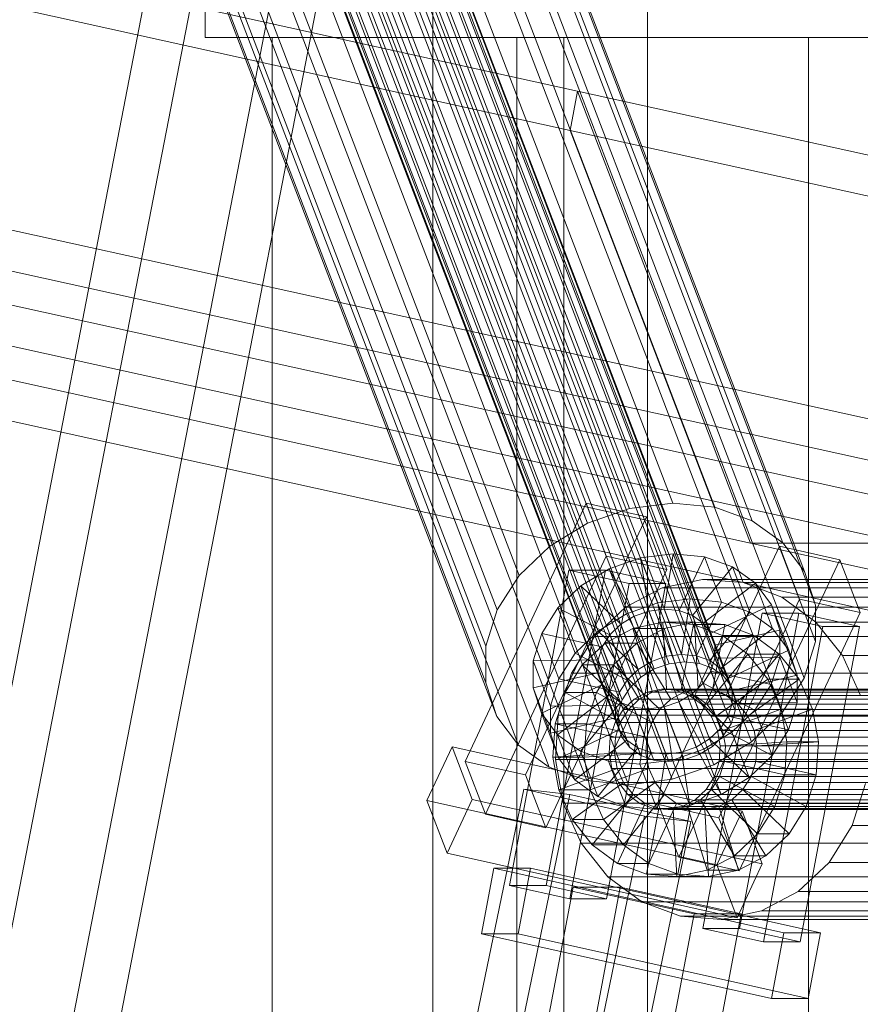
# Model space of a CAD drawing. Header units: millimetres. Extents: x -4738 to 65662, y -68080 to 6847.
# Tile 849 of 1056: x 21527 to 21653, y 1820 to 1967. Entities that reach past the tile are written whole.
import ezdxf

# ---------------------------------------------------------------- set-up
doc = ezdxf.new("R2010")
doc.units = ezdxf.units.MM
for name, color, linetype, lineweight in [('COTAS_P', 1, 'Continuous', 0), ('lateral_C02', 7, 'Continuous', 0), ('lateral_C10', 7, 'Continuous', 0)]:
    doc.layers.add(name, color=color, linetype=linetype, lineweight=lineweight)
doc.dimstyles.new('R19_100', dxfattribs={"dimtxt": 250, "dimasz": 150, "dimexe": 150, "dimexo": 80, "dimgap": 100, "dimtad": 1, "dimtih": 1, "dimtoh": 1, "dimdsep": 46, "dimcen": 0.09, "dimadec": 0, "dimazin": 0, "dimtfac": 1, "dimtdec": 4, "dimtofl": 0, "dimtmove": 0, "dimatfit": 3, "dimfxl": 1, "dimtolj": 1, "dimtzin": 0, "dimarcsym": 0})

# ---------------------------------------------------------------- blocks, each defined once
blk = doc.blocks.new('DIM_R30_4')
at = {"layer": 'COTAS_P'}
for p, q in [((15248.37, 1279.09), (24311.82, 4109.09)), ((24311.82, 4109.09), (24155.23, 4107.34)), ((24311.82, 4109.09), (24182.05, 4021.43)), ((24580.07, 3250), (24311.82, 4109.09)), ((15248.37, 1279.09), (15378.14, 1366.76)), ((15248.37, 1279.09), (15404.97, 1280.85)), ((15516.62, 420), (15248.37, 1279.09))]:
    blk.add_line(p, q, dxfattribs=at)
blk.add_text('9495 P', height=250, rotation=17.3406, dxfattribs=at).set_placement((19750.29, 2789.55))

msp = doc.modelspace()

# ---------------------------------------------------------------- linework, layer by layer
at = {"layer": 'lateral_C02'}
for p, q in [((21588.794, 1994.096), (21588.794, 1554.096)), ((21620.794, 1554.096), (21620.794, 1994.096)), ((21588.794, 1534.764), (21588.794, 1974.764)), ((21620.794, 1534.764), (21620.794, 1974.764)), ((21554.794, 1972.43), (21554.794, 1964.43)), ((21554.794, 1964.43), (21654.794, 1964.43)), ((21564.794, 1964.43), (21644.794, 1964.43)), ((21564.794, 1964.43), (21564.794, 25)), ((21601.294, 1964.43), (21608.294, 1964.43)), ((21601.294, 1964.43), (21601.294, 25)), ((21608.294, 25), (21608.294, 1964.43)), ((21644.794, 25), (21644.794, 1964.43))]:
    msp.add_line(p, q, dxfattribs=at)
at = {"layer": 'lateral_C10'}
for p, q in [((21610.374, 1956.452), (20726.321, 2151.434)), ((20725.222, 2145.554), (21609.275, 1950.571)), ((21636.178, 1888.998), (20752.125, 2083.981)), ((21686.976, 1888.998), (20802.922, 2083.981)), ((21737.773, 1888.998), (20853.72, 2083.981)), ((20751.026, 2078.101), (21635.079, 1883.118)), ((20801.824, 2078.101), (21685.877, 1883.118)), ((20852.621, 2078.101), (21736.674, 1883.118)), ((21624.571, 1894.974), (21576.188, 2021.449)), ((21618.095, 1894.167), (21569.712, 2020.641)), ((21630.822, 1894.351), (21582.439, 2020.826)), ((21611.836, 1891.982), (21563.453, 2018.457)), ((21636.422, 1892.339), (21588.039, 2018.813)), ((21621.801, 1870.234), (21565.677, 2016.945)), ((21624.019, 1871.008), (21567.895, 2017.719)), ((21626.314, 1871.295), (21570.189, 2018.005)), ((21628.529, 1871.074), (21572.404, 2017.784)), ((21630.513, 1870.361), (21574.389, 2017.071)), ((21619.812, 1869.025), (21563.687, 2015.736)), ((21632.132, 1869.204), (21576.007, 2015.914)), ((21640.99, 1889.074), (21592.607, 2015.549)), ((21606.221, 1888.57), (21557.838, 2015.045)), ((21618.185, 1867.464), (21562.061, 2014.174)), ((21633.274, 1867.683), (21577.15, 2014.393)), ((21560.909, 2012.367), (21617.033, 1865.656)), ((21633.863, 1865.9), (21577.738, 2012.611)), ((21644.215, 1884.781), (21595.832, 2011.255)), ((21601.631, 1884.164), (21553.248, 2010.638)), ((21616.434, 1863.726), (21560.31, 2010.436)), ((21633.857, 1863.978), (21577.733, 2010.689)), ((21616.429, 1861.804), (21560.305, 2008.514)), ((21633.258, 1862.048), (21577.134, 2008.758)), ((21617.018, 1860.022), (21560.893, 2006.732)), ((21632.106, 1860.24), (21575.982, 2006.951)), ((21549.997, 2005.537), (21598.38, 1879.062)), ((21618.16, 1858.5), (21562.036, 2005.211)), ((21630.48, 1858.679), (21574.356, 2005.389)), ((21645.876, 1879.751), (21597.493, 2006.225)), ((21619.779, 1857.344), (21563.654, 2004.054)), ((21628.49, 1857.47), (21572.366, 2004.18)), ((21621.763, 1856.631), (21565.639, 2003.341)), ((21623.978, 1856.41), (21567.854, 2003.12)), ((21626.273, 1856.696), (21570.148, 2003.406)), ((21645.861, 1874.326), (21597.478, 2000.801)), ((21596.689, 1873.614), (21548.306, 2000.088)), ((21596.674, 1868.19), (21548.291, 1994.664)), ((21644.17, 1868.878), (21595.787, 1995.352)), ((21640.919, 1863.776), (21592.536, 1990.251)), ((21549.586, 1989.74), (21511.073, 1791.239)), ((21518.058, 1790.99), (21556.572, 1989.491)), ((21598.335, 1863.159), (21549.952, 1989.634)), ((21636.33, 1859.37), (21587.947, 1985.844)), ((21529.109, 1787.23), (21567.622, 1985.73)), ((21536.095, 1786.98), (21574.608, 1985.481)), ((21601.56, 1858.866), (21553.177, 1985.34)), ((21606.128, 1855.602), (21557.745, 1982.076)), ((21630.714, 1855.958), (21582.331, 1982.432)), ((21611.729, 1853.589), (21563.346, 1980.064)), ((21624.455, 1853.774), (21576.072, 1980.248)), ((21617.98, 1852.966), (21569.597, 1979.44)), ((21610.374, 1956.452), (21609.275, 1950.571)), ((22494.427, 1761.469), (21610.374, 1956.452)), ((21610.374, 1956.452), (21636.178, 1888.998)), ((21635.079, 1883.118), (21609.275, 1950.571)), ((21609.275, 1950.571), (22493.328, 1755.589)), ((21611.636, 1894.949), (21593.595, 1856.434)), ((21614.646, 1887.079), (21611.636, 1894.949)), ((21611.636, 1894.949), (21620.65, 1892.944)), ((21624.571, 1894.974), (21618.095, 1894.167)), ((21630.822, 1894.351), (21624.571, 1894.974)), ((21618.095, 1894.167), (21611.836, 1891.982)), ((21636.422, 1892.339), (21630.822, 1894.351)), ((21602.609, 1854.429), (21620.65, 1892.944)), ((21611.836, 1891.982), (21606.221, 1888.57)), ((21620.65, 1892.944), (21623.66, 1885.075)), ((21640.99, 1889.074), (21636.422, 1892.339)), ((22520.231, 1694.015), (21636.178, 1888.998)), ((21636.178, 1888.998), (21686.976, 1888.998)), ((21644.215, 1884.781), (21640.99, 1889.074)), ((21606.221, 1888.57), (21601.631, 1884.164)), ((21619.757, 1886.829), (21624.601, 1887.434)), ((21640.48, 1888.534), (21622.439, 1850.019)), ((21624.601, 1887.434), (21623.303, 1879.164)), ((21627.181, 1880.688), (21624.601, 1887.434)), ((21624.601, 1887.434), (21629.277, 1886.967)), ((21643.491, 1880.664), (21640.48, 1888.534)), ((21640.48, 1888.534), (21649.494, 1886.529)), ((21596.606, 1848.564), (21614.646, 1887.079)), ((21623.66, 1885.075), (21614.646, 1887.079)), ((21615.075, 1885.195), (21619.757, 1886.829)), ((21619.757, 1886.829), (21621.009, 1878.878)), ((21622.337, 1880.084), (21619.757, 1886.829)), ((21629.277, 1886.967), (21625.518, 1878.943)), ((21631.857, 1880.222), (21629.277, 1886.967)), ((21629.277, 1886.967), (21633.466, 1885.462)), ((21631.453, 1848.014), (21649.494, 1886.529)), ((21649.494, 1886.529), (21652.505, 1878.659)), ((21609.056, 1884.977), (21600.198, 1837.952)), ((21623.66, 1885.075), (21605.619, 1846.56)), ((21605.668, 1837.952), (21614.526, 1884.977)), ((21614.526, 1884.977), (21609.056, 1884.977)), ((21609.056, 1884.977), (21618.074, 1882.972)), ((21610.874, 1882.643), (21615.075, 1885.195)), ((21623.544, 1882.972), (21614.526, 1884.977)), ((21615.075, 1885.195), (21618.791, 1878.104)), ((21617.655, 1878.45), (21615.075, 1885.195)), ((21633.466, 1885.462), (21627.502, 1878.23)), ((21636.046, 1878.717), (21633.466, 1885.462)), ((21633.466, 1885.462), (21636.883, 1883.02)), ((21645.876, 1879.751), (21644.215, 1884.781)), ((21601.631, 1884.164), (21598.38, 1879.062)), ((21622.998, 1882.331), (21628.991, 1883.588)), ((21628.991, 1883.588), (21635.079, 1883.118)), ((21730.586, 1883.588), (21628.991, 1883.588)), ((21636.883, 1883.02), (21629.121, 1877.074)), ((21685.877, 1883.118), (21635.079, 1883.118)), ((21635.079, 1883.118), (22519.132, 1688.135)), ((21635.079, 1883.118), (21640.848, 1880.952)), ((21736.674, 1883.118), (21635.079, 1883.118)), ((21639.463, 1876.275), (21636.883, 1883.02)), ((21636.883, 1883.02), (21639.295, 1879.808)), ((21607.441, 1879.347), (21610.874, 1882.643)), ((21609.216, 1835.947), (21618.074, 1882.972)), ((21610.874, 1882.643), (21616.801, 1876.895)), ((21613.455, 1875.898), (21610.874, 1882.643)), ((21623.544, 1882.972), (21614.686, 1835.947)), ((21617.509, 1879.431), (21622.998, 1882.331)), ((21618.074, 1882.972), (21623.544, 1882.972)), ((21724.593, 1882.331), (21622.998, 1882.331)), ((21622.337, 1880.084), (21617.655, 1878.45)), ((21627.181, 1880.688), (21622.337, 1880.084)), ((21623.589, 1872.133), (21622.337, 1880.084)), ((21625.45, 1842.149), (21643.491, 1880.664)), ((21625.884, 1872.419), (21627.181, 1880.688)), ((21631.857, 1880.222), (21627.181, 1880.688)), ((21628.098, 1872.198), (21631.857, 1880.222)), ((21636.046, 1878.717), (21631.857, 1880.222)), ((21640.848, 1880.952), (21645.904, 1877.238)), ((21742.443, 1880.952), (21640.848, 1880.952)), ((21652.505, 1878.659), (21643.491, 1880.664)), ((21598.38, 1879.062), (21596.689, 1873.614)), ((21605.009, 1875.531), (21607.441, 1879.347)), ((21607.441, 1879.347), (21615.175, 1875.334)), ((21610.021, 1872.601), (21607.441, 1879.347)), ((21612.899, 1875.086), (21617.509, 1879.431)), ((21719.104, 1879.431), (21617.509, 1879.431)), ((21621.009, 1878.878), (21618.791, 1878.104)), ((21623.303, 1879.164), (21621.009, 1878.878)), ((21621.009, 1878.878), (21623.589, 1872.133)), ((21623.303, 1879.164), (21625.884, 1872.419)), ((21625.518, 1878.943), (21623.303, 1879.164)), ((21625.518, 1878.943), (21628.098, 1872.198)), ((21627.502, 1878.23), (21625.518, 1878.943)), ((21630.083, 1871.485), (21636.046, 1878.717)), ((21639.295, 1879.808), (21630.264, 1875.552)), ((21652.505, 1878.659), (21634.464, 1840.144)), ((21639.463, 1876.275), (21636.046, 1878.717)), ((21641.876, 1873.063), (21639.295, 1879.808)), ((21639.295, 1879.808), (21640.538, 1876.046)), ((21645.861, 1874.326), (21645.876, 1879.751)), ((21617.655, 1878.45), (21613.455, 1875.898)), ((21618.791, 1878.104), (21616.801, 1876.895)), ((21621.371, 1871.359), (21617.655, 1878.45)), ((21618.609, 1876.259), (21623.092, 1877.2)), ((21618.791, 1878.104), (21621.371, 1871.359)), ((21623.092, 1877.2), (21623.644, 1867.218)), ((21627.781, 1877.2), (21623.092, 1877.2)), ((21623.092, 1877.2), (21627.646, 1876.848)), ((21627.781, 1877.2), (21623.298, 1876.259)), ((21627.502, 1878.23), (21630.083, 1871.485)), ((21629.121, 1877.074), (21627.502, 1878.23)), ((21628.333, 1867.218), (21627.781, 1877.2)), ((21632.335, 1876.848), (21627.781, 1877.2)), ((21637.914, 1878.562), (21629.056, 1831.536)), ((21634.526, 1831.536), (21643.384, 1878.562)), ((21643.384, 1878.562), (21637.914, 1878.562)), ((21637.914, 1878.562), (21646.932, 1876.557)), ((21652.402, 1876.557), (21643.384, 1878.562)), ((21645.904, 1877.238), (21649.903, 1872.229)), ((21747.499, 1877.238), (21645.904, 1877.238)), ((21613.455, 1875.898), (21610.021, 1872.601)), ((21619.382, 1870.15), (21613.455, 1875.898)), ((21614.503, 1874.09), (21618.609, 1876.259)), ((21616.801, 1876.895), (21615.175, 1875.334)), ((21616.801, 1876.895), (21619.382, 1870.15)), ((21618.609, 1876.259), (21621.52, 1866.772)), ((21623.298, 1876.259), (21618.609, 1876.259)), ((21623.298, 1876.259), (21619.192, 1874.09)), ((21626.209, 1866.772), (21623.298, 1876.259)), ((21627.646, 1876.848), (21625.801, 1867.051)), ((21632.335, 1876.848), (21627.646, 1876.848)), ((21627.646, 1876.848), (21631.962, 1875.228)), ((21629.121, 1877.074), (21631.702, 1870.328)), ((21630.264, 1875.552), (21629.121, 1877.074)), ((21630.49, 1867.051), (21632.335, 1876.848)), ((21640.538, 1876.046), (21630.852, 1873.77)), ((21631.702, 1870.328), (21639.463, 1876.275)), ((21636.651, 1875.228), (21632.335, 1876.848)), ((21638.074, 1829.532), (21646.932, 1876.557)), ((21641.876, 1873.063), (21639.463, 1876.275)), ((21640.538, 1876.046), (21640.526, 1871.988)), ((21643.118, 1869.3), (21640.538, 1876.046)), ((21652.402, 1876.557), (21643.544, 1829.532)), ((21646.932, 1876.557), (21652.402, 1876.557)), ((21603.744, 1871.455), (21605.009, 1875.531)), ((21614.023, 1873.526), (21605.009, 1875.531)), ((21605.009, 1875.531), (21607.59, 1868.785)), ((21609.48, 1869.593), (21612.899, 1875.086)), ((21714.493, 1875.086), (21612.899, 1875.086)), ((21615.175, 1875.334), (21614.023, 1873.526)), ((21615.175, 1875.334), (21617.755, 1868.588)), ((21631.962, 1875.228), (21627.845, 1866.284)), ((21630.264, 1875.552), (21632.844, 1868.807)), ((21630.852, 1873.77), (21630.264, 1875.552)), ((21636.651, 1875.228), (21631.962, 1875.228)), ((21631.962, 1875.228), (21635.744, 1872.45)), ((21632.534, 1866.284), (21636.651, 1875.228)), ((21640.433, 1872.45), (21636.651, 1875.228)), ((21644.17, 1868.878), (21645.861, 1874.326)), ((21596.689, 1873.614), (21596.674, 1868.19)), ((21611.054, 1870.84), (21614.503, 1874.09)), ((21614.023, 1873.526), (21613.424, 1871.595)), ((21616.603, 1866.781), (21614.023, 1873.526)), ((21614.503, 1874.09), (21619.575, 1865.745)), ((21619.192, 1874.09), (21614.503, 1874.09)), ((21619.192, 1874.09), (21615.743, 1870.84)), ((21624.264, 1865.745), (21619.192, 1874.09)), ((21630.847, 1871.848), (21630.852, 1873.77)), ((21630.852, 1873.77), (21633.433, 1867.025)), ((21632.844, 1868.807), (21641.876, 1873.063)), ((21643.118, 1869.3), (21641.876, 1873.063)), ((21603.733, 1867.398), (21603.744, 1871.455)), ((21603.744, 1871.455), (21613.424, 1871.595)), ((21606.325, 1864.71), (21603.744, 1871.455)), ((21610.021, 1872.601), (21607.59, 1868.785)), ((21617.755, 1868.588), (21610.021, 1872.601)), ((21613.424, 1871.595), (21613.418, 1869.673)), ((21613.424, 1871.595), (21616.004, 1864.85)), ((21619.382, 1870.15), (21621.371, 1871.359)), ((21621.371, 1871.359), (21623.589, 1872.133)), ((21623.589, 1872.133), (21625.884, 1872.419)), ((21626.314, 1871.295), (21624.019, 1871.008)), ((21625.884, 1872.419), (21628.098, 1872.198)), ((21628.529, 1871.074), (21626.314, 1871.295)), ((21628.098, 1872.198), (21630.083, 1871.485)), ((21635.744, 1872.45), (21629.637, 1864.968)), ((21630.083, 1871.485), (21631.702, 1870.328)), ((21630.248, 1869.917), (21630.847, 1871.848)), ((21640.526, 1871.988), (21630.847, 1871.848)), ((21630.847, 1871.848), (21633.427, 1865.103)), ((21634.326, 1864.968), (21640.433, 1872.45)), ((21640.433, 1872.45), (21635.744, 1872.45)), ((21635.744, 1872.45), (21638.735, 1868.703)), ((21640.526, 1871.988), (21639.262, 1867.913)), ((21643.424, 1868.703), (21640.433, 1872.45)), ((21643.107, 1865.243), (21640.526, 1871.988)), ((21649.903, 1872.229), (21652.573, 1866.266)), ((21751.498, 1872.229), (21649.903, 1872.229)), ((21608.497, 1866.731), (21611.054, 1870.84)), ((21611.054, 1870.84), (21617.942, 1864.205)), ((21615.743, 1870.84), (21611.054, 1870.84)), ((21615.743, 1870.84), (21613.186, 1866.731)), ((21622.631, 1864.205), (21615.743, 1870.84)), ((21617.755, 1868.588), (21619.382, 1870.15)), ((21621.801, 1870.234), (21619.812, 1869.025)), ((21624.019, 1871.008), (21621.801, 1870.234)), ((21630.513, 1870.361), (21628.529, 1871.074)), ((21629.096, 1868.11), (21630.248, 1869.917)), ((21639.262, 1867.913), (21630.248, 1869.917)), ((21630.248, 1869.917), (21632.828, 1863.172)), ((21632.132, 1869.204), (21630.513, 1870.361)), ((21631.702, 1870.328), (21632.844, 1868.807)), ((21603.733, 1867.398), (21613.418, 1869.673)), ((21607.59, 1868.785), (21606.325, 1864.71)), ((21607.486, 1863.326), (21609.48, 1869.593)), ((21607.59, 1868.785), (21616.603, 1866.781)), ((21711.074, 1869.593), (21609.48, 1869.593)), ((21613.418, 1869.673), (21614.007, 1867.891)), ((21613.418, 1869.673), (21615.999, 1862.928)), ((21616.603, 1866.781), (21617.755, 1868.588)), ((21619.812, 1869.025), (21618.185, 1867.464)), ((21638.735, 1868.703), (21631.054, 1863.193)), ((21633.274, 1867.683), (21632.132, 1869.204)), ((21632.844, 1868.807), (21633.433, 1867.025)), ((21633.433, 1867.025), (21643.118, 1869.3)), ((21635.743, 1863.193), (21643.424, 1868.703)), ((21643.424, 1868.703), (21638.735, 1868.703)), ((21638.735, 1868.703), (21640.732, 1864.242)), ((21640.919, 1863.776), (21644.17, 1868.878)), ((21643.107, 1865.243), (21643.118, 1869.3)), ((21645.421, 1864.242), (21643.424, 1868.703)), ((21596.674, 1868.19), (21598.335, 1863.159)), ((21604.976, 1863.635), (21603.733, 1867.398)), ((21606.313, 1860.652), (21603.733, 1867.398)), ((21604.976, 1863.635), (21614.007, 1867.891)), ((21614.007, 1867.891), (21615.15, 1866.37)), ((21614.007, 1867.891), (21616.588, 1861.146)), ((21618.185, 1867.464), (21617.033, 1865.656)), ((21620.739, 1866.772), (21622.862, 1867.218)), ((21623.644, 1867.218), (21621.52, 1866.772)), ((21622.862, 1867.218), (21625.019, 1867.051)), ((21738.524, 1867.218), (21622.862, 1867.218)), ((21623.644, 1867.218), (21628.333, 1867.218)), ((21625.801, 1867.051), (21623.644, 1867.218)), ((21625.019, 1867.051), (21627.063, 1866.284)), ((21740.681, 1867.051), (21625.019, 1867.051)), ((21625.801, 1867.051), (21630.49, 1867.051)), ((21627.845, 1866.284), (21625.801, 1867.051)), ((21626.209, 1866.772), (21628.333, 1867.218)), ((21627.47, 1866.548), (21629.096, 1868.11)), ((21628.333, 1867.218), (21630.49, 1867.051)), ((21636.83, 1864.097), (21629.096, 1868.11)), ((21629.096, 1868.11), (21631.676, 1861.364)), ((21630.49, 1867.051), (21632.534, 1866.284)), ((21633.863, 1865.9), (21633.274, 1867.683)), ((21633.433, 1867.025), (21633.427, 1865.103)), ((21639.262, 1867.913), (21636.83, 1864.097)), ((21641.842, 1861.167), (21639.262, 1867.913)), ((21607.006, 1862.043), (21608.497, 1866.731)), ((21607.388, 1860.423), (21615.15, 1866.37)), ((21608.497, 1866.731), (21616.73, 1862.259)), ((21613.186, 1866.731), (21608.497, 1866.731)), ((21613.186, 1866.731), (21611.695, 1862.043)), ((21621.419, 1862.259), (21613.186, 1866.731)), ((21615.15, 1866.37), (21616.768, 1865.213)), ((21615.15, 1866.37), (21617.73, 1859.624)), ((21616.004, 1864.85), (21616.603, 1866.781)), ((21617.033, 1865.656), (21616.434, 1863.726)), ((21617.16, 1864.205), (21618.794, 1865.745)), ((21619.575, 1865.745), (21617.942, 1864.205)), ((21618.794, 1865.745), (21620.739, 1866.772)), ((21734.456, 1865.745), (21618.794, 1865.745)), ((21621.52, 1866.772), (21619.575, 1865.745)), ((21619.575, 1865.745), (21624.264, 1865.745)), ((21736.4, 1866.772), (21620.739, 1866.772)), ((21621.52, 1866.772), (21626.209, 1866.772)), ((21622.631, 1864.205), (21624.264, 1865.745)), ((21624.264, 1865.745), (21626.209, 1866.772)), ((21625.48, 1865.339), (21627.47, 1866.548)), ((21627.063, 1866.284), (21628.855, 1864.968)), ((21742.725, 1866.284), (21627.063, 1866.284)), ((21633.397, 1860.8), (21627.47, 1866.548)), ((21627.47, 1866.548), (21630.05, 1859.803)), ((21627.845, 1866.284), (21632.534, 1866.284)), ((21629.637, 1864.968), (21627.845, 1866.284)), ((21632.534, 1866.284), (21634.326, 1864.968)), ((21633.857, 1863.978), (21633.863, 1865.9)), ((21606.325, 1864.71), (21606.313, 1860.652)), ((21616.004, 1864.85), (21606.325, 1864.71)), ((21610.805, 1857.981), (21616.768, 1865.213)), ((21614.994, 1856.476), (21618.753, 1864.5)), ((21615.949, 1862.259), (21617.16, 1864.205)), ((21615.999, 1862.928), (21616.004, 1864.85)), ((21617.942, 1864.205), (21616.73, 1862.259)), ((21616.768, 1865.213), (21618.753, 1864.5)), ((21616.768, 1865.213), (21619.349, 1858.468)), ((21732.822, 1864.205), (21617.16, 1864.205)), ((21617.942, 1864.205), (21622.631, 1864.205)), ((21618.753, 1864.5), (21620.968, 1864.279)), ((21618.753, 1864.5), (21621.333, 1857.755)), ((21619.67, 1856.01), (21620.968, 1864.279)), ((21620.968, 1864.279), (21623.262, 1864.565)), ((21620.968, 1864.279), (21623.548, 1857.534)), ((21621.419, 1862.259), (21622.631, 1864.205)), ((21623.262, 1864.565), (21625.48, 1865.339)), ((21624.514, 1856.614), (21623.262, 1864.565)), ((21623.262, 1864.565), (21625.843, 1857.82)), ((21629.196, 1858.248), (21625.48, 1865.339)), ((21625.48, 1865.339), (21628.06, 1858.594)), ((21628.855, 1864.968), (21630.272, 1863.193)), ((21744.517, 1864.968), (21628.855, 1864.968)), ((21629.637, 1864.968), (21634.326, 1864.968)), ((21631.054, 1863.193), (21629.637, 1864.968)), ((21640.732, 1864.242), (21631.999, 1861.08)), ((21633.427, 1865.103), (21632.828, 1863.172)), ((21633.258, 1862.048), (21633.857, 1863.978)), ((21636.83, 1864.097), (21633.397, 1860.8)), ((21633.427, 1865.103), (21643.107, 1865.243)), ((21634.326, 1864.968), (21635.743, 1863.193)), ((21636.688, 1861.08), (21645.421, 1864.242)), ((21639.41, 1857.351), (21636.83, 1864.097)), ((21645.421, 1864.242), (21640.732, 1864.242)), ((21640.732, 1864.242), (21641.598, 1859.372)), ((21641.842, 1861.167), (21643.107, 1865.243)), ((21646.287, 1859.372), (21645.421, 1864.242)), ((21598.335, 1863.159), (21601.56, 1858.866)), ((21607.388, 1860.423), (21604.976, 1863.635)), ((21607.556, 1856.89), (21604.976, 1863.635)), ((21615.999, 1862.928), (21606.313, 1860.652)), ((21607.053, 1856.712), (21607.486, 1863.326)), ((21607.486, 1863.326), (21709.081, 1863.326)), ((21616.588, 1861.146), (21615.999, 1862.928)), ((21616.434, 1863.726), (21616.429, 1861.804)), ((21630.272, 1863.193), (21631.218, 1861.08)), ((21745.934, 1863.193), (21630.272, 1863.193)), ((21631.054, 1863.193), (21635.743, 1863.193)), ((21631.999, 1861.08), (21631.054, 1863.193)), ((21632.828, 1863.172), (21631.676, 1861.364)), ((21632.828, 1863.172), (21641.842, 1861.167)), ((21635.743, 1863.193), (21636.688, 1861.08)), ((21636.33, 1859.37), (21640.919, 1863.776)), ((21606.682, 1857.096), (21607.006, 1862.043)), ((21616.024, 1860.038), (21607.006, 1862.043)), ((21607.006, 1862.043), (21611.695, 1862.043)), ((21616.588, 1861.146), (21607.556, 1856.89)), ((21611.695, 1862.043), (21611.371, 1857.096)), ((21611.695, 1862.043), (21620.713, 1860.038)), ((21615.242, 1860.038), (21615.949, 1862.259)), ((21731.61, 1862.259), (21615.949, 1862.259)), ((21616.73, 1862.259), (21616.024, 1860.038)), ((21616.429, 1861.804), (21617.018, 1860.022)), ((21617.73, 1859.624), (21616.588, 1861.146)), ((21616.73, 1862.259), (21621.419, 1862.259)), ((21620.713, 1860.038), (21621.419, 1862.259)), ((21631.676, 1861.364), (21630.05, 1859.803)), ((21631.218, 1861.08), (21631.628, 1858.773)), ((21746.88, 1861.08), (21631.218, 1861.08)), ((21631.676, 1861.364), (21639.41, 1857.351)), ((21631.999, 1861.08), (21636.688, 1861.08)), ((21632.41, 1858.773), (21631.999, 1861.08)), ((21632.106, 1860.24), (21633.258, 1862.048)), ((21636.688, 1861.08), (21637.099, 1858.773)), ((21639.41, 1857.351), (21641.842, 1861.167)), ((21606.313, 1860.652), (21607.556, 1856.89)), ((21610.805, 1857.981), (21607.388, 1860.423)), ((21609.968, 1853.678), (21607.388, 1860.423)), ((21617.73, 1859.624), (21609.968, 1853.678)), ((21615.089, 1857.695), (21615.242, 1860.038)), ((21615.242, 1860.038), (21730.904, 1860.038)), ((21616.024, 1860.038), (21615.87, 1857.695)), ((21620.713, 1860.038), (21616.024, 1860.038)), ((21617.018, 1860.022), (21618.16, 1858.5)), ((21619.349, 1858.468), (21617.73, 1859.624)), ((21620.559, 1857.695), (21620.713, 1860.038)), ((21630.05, 1859.803), (21628.06, 1858.594)), ((21633.397, 1860.8), (21629.196, 1858.248)), ((21630.05, 1859.803), (21635.977, 1854.055)), ((21630.48, 1858.679), (21632.106, 1860.24)), ((21635.977, 1854.055), (21633.397, 1860.8)), ((21591.643, 1858.64), (21587.884, 1850.616)), ((21594.653, 1850.771), (21591.643, 1858.64)), ((21591.643, 1858.64), (21634.909, 1849.017)), ((21601.56, 1858.866), (21606.128, 1855.602)), ((21619.349, 1858.468), (21613.385, 1851.236)), ((21618.16, 1858.5), (21619.779, 1857.344)), ((21621.333, 1857.755), (21619.349, 1858.468)), ((21629.196, 1858.248), (21624.514, 1856.614)), ((21628.06, 1858.594), (21625.843, 1857.82)), ((21628.06, 1858.594), (21631.776, 1851.503)), ((21628.49, 1857.47), (21630.48, 1858.679)), ((21631.776, 1851.503), (21629.196, 1858.248)), ((21630.714, 1855.958), (21636.33, 1859.37)), ((21631.628, 1858.773), (21631.475, 1856.43)), ((21747.29, 1858.773), (21631.628, 1858.773)), ((21632.256, 1856.43), (21632.41, 1858.773)), ((21641.598, 1859.372), (21632.41, 1858.773)), ((21632.41, 1858.773), (21637.099, 1858.773)), ((21637.099, 1858.773), (21636.945, 1856.43)), ((21637.099, 1858.773), (21646.287, 1859.372)), ((21641.598, 1859.372), (21641.274, 1854.425)), ((21646.287, 1859.372), (21641.598, 1859.372)), ((21645.963, 1854.425), (21646.287, 1859.372)), ((21606.682, 1857.096), (21615.87, 1857.695)), ((21607.548, 1852.226), (21606.682, 1857.096)), ((21611.371, 1857.096), (21606.682, 1857.096)), ((21608.211, 1850.202), (21607.053, 1856.712)), ((21708.648, 1856.712), (21607.053, 1856.712)), ((21607.556, 1856.89), (21609.968, 1853.678)), ((21614.994, 1856.476), (21610.805, 1857.981)), ((21613.385, 1851.236), (21610.805, 1857.981)), ((21620.559, 1857.695), (21611.371, 1857.096)), ((21611.371, 1857.096), (21612.237, 1852.226)), ((21615.499, 1855.388), (21615.089, 1857.695)), ((21730.751, 1857.695), (21615.089, 1857.695)), ((21615.87, 1857.695), (21616.281, 1855.388)), ((21615.87, 1857.695), (21620.559, 1857.695)), ((21621.333, 1857.755), (21617.575, 1849.731)), ((21624.514, 1856.614), (21619.67, 1856.01)), ((21619.779, 1857.344), (21621.763, 1856.631)), ((21620.97, 1855.388), (21620.559, 1857.695)), ((21623.548, 1857.534), (21621.333, 1857.755)), ((21621.763, 1856.631), (21623.978, 1856.41)), ((21623.548, 1857.534), (21622.251, 1849.264)), ((21625.843, 1857.82), (21623.548, 1857.534)), ((21623.978, 1856.41), (21626.273, 1856.696)), ((21627.095, 1849.869), (21624.514, 1856.614)), ((21625.843, 1857.82), (21627.095, 1849.869)), ((21626.273, 1856.696), (21628.49, 1857.47)), ((21635.977, 1854.055), (21639.41, 1857.351)), ((21602.609, 1854.429), (21593.595, 1856.434)), ((21593.595, 1856.434), (21596.606, 1848.564)), ((21606.128, 1855.602), (21611.729, 1853.589)), ((21607.548, 1852.226), (21616.281, 1855.388)), ((21620.97, 1855.388), (21612.237, 1852.226)), ((21619.67, 1856.01), (21614.994, 1856.476)), ((21617.575, 1849.731), (21614.994, 1856.476)), ((21616.445, 1853.275), (21615.499, 1855.388)), ((21731.161, 1855.388), (21615.499, 1855.388)), ((21616.281, 1855.388), (21617.227, 1853.275)), ((21616.281, 1855.388), (21620.97, 1855.388)), ((21622.251, 1849.264), (21619.67, 1856.01)), ((21621.916, 1853.275), (21620.97, 1855.388)), ((21624.455, 1853.774), (21630.714, 1855.958)), ((21631.475, 1856.43), (21630.768, 1854.209)), ((21747.137, 1856.43), (21631.475, 1856.43)), ((21631.55, 1854.209), (21632.256, 1856.43)), ((21641.274, 1854.425), (21632.256, 1856.43)), ((21632.256, 1856.43), (21636.945, 1856.43)), ((21636.945, 1856.43), (21636.239, 1854.209)), ((21636.945, 1856.43), (21645.963, 1854.425)), ((21605.619, 1846.56), (21602.609, 1854.429)), ((21609.968, 1853.678), (21613.385, 1851.236)), ((21617.98, 1852.966), (21624.455, 1853.774)), ((21630.768, 1854.209), (21629.557, 1852.263)), ((21630.339, 1852.263), (21631.55, 1854.209)), ((21746.43, 1854.209), (21630.768, 1854.209)), ((21639.783, 1849.737), (21631.55, 1854.209)), ((21631.55, 1854.209), (21636.239, 1854.209)), ((21631.776, 1851.503), (21635.977, 1854.055)), ((21636.239, 1854.209), (21635.028, 1852.263)), ((21636.239, 1854.209), (21644.472, 1849.737)), ((21641.274, 1854.425), (21639.783, 1849.737)), ((21645.963, 1854.425), (21641.274, 1854.425)), ((21644.472, 1849.737), (21645.963, 1854.425)), ((21602.327, 1852.306), (21589.746, 1791.478)), ((21602.327, 1852.306), (21620.363, 1848.295)), ((21609.199, 1851.492), (21602.327, 1852.306)), ((21609.545, 1847.765), (21607.548, 1852.226)), ((21612.237, 1852.226), (21607.548, 1852.226)), ((21609.545, 1847.765), (21617.227, 1853.275)), ((21611.729, 1853.589), (21617.98, 1852.966)), ((21612.237, 1852.226), (21614.234, 1847.765)), ((21621.916, 1853.275), (21614.234, 1847.765)), ((21617.862, 1851.5), (21616.445, 1853.275)), ((21732.107, 1853.275), (21616.445, 1853.275)), ((21617.227, 1853.275), (21618.644, 1851.5)), ((21617.227, 1853.275), (21621.916, 1853.275)), ((21623.333, 1851.5), (21621.916, 1853.275)), ((21629.557, 1852.263), (21627.923, 1850.723)), ((21628.705, 1850.723), (21630.339, 1852.263)), ((21745.219, 1852.263), (21629.557, 1852.263)), ((21637.226, 1845.628), (21630.339, 1852.263)), ((21630.339, 1852.263), (21635.028, 1852.263)), ((21635.028, 1852.263), (21633.394, 1850.723)), ((21635.028, 1852.263), (21641.915, 1845.628)), ((21653.298, 1853.142), (21651.304, 1846.875)), ((21590.895, 1842.747), (21594.653, 1850.771)), ((21637.92, 1841.148), (21594.653, 1850.771)), ((21596.618, 1790.665), (21609.199, 1851.492)), ((21627.235, 1847.482), (21609.199, 1851.492)), ((21612.536, 1844.018), (21618.644, 1851.5)), ((21613.385, 1851.236), (21617.575, 1849.731)), ((21623.333, 1851.5), (21617.225, 1844.018)), ((21619.654, 1850.184), (21617.862, 1851.5)), ((21733.524, 1851.5), (21617.862, 1851.5)), ((21618.644, 1851.5), (21620.435, 1850.184)), ((21618.644, 1851.5), (21623.333, 1851.5)), ((21625.124, 1850.184), (21623.333, 1851.5)), ((21627.923, 1850.723), (21625.978, 1849.696)), ((21626.76, 1849.696), (21628.705, 1850.723)), ((21627.095, 1849.869), (21631.776, 1851.503)), ((21743.585, 1850.723), (21627.923, 1850.723)), ((21633.777, 1842.378), (21628.705, 1850.723)), ((21628.705, 1850.723), (21633.394, 1850.723)), ((21633.394, 1850.723), (21631.449, 1849.696)), ((21633.394, 1850.723), (21638.466, 1842.378)), ((21631.151, 1840.993), (21587.884, 1850.616)), ((21587.884, 1850.616), (21590.895, 1842.747)), ((21610.881, 1844.239), (21608.211, 1850.202)), ((21709.806, 1850.202), (21608.211, 1850.202)), ((21616.319, 1841.24), (21620.435, 1850.184)), ((21617.575, 1849.731), (21622.251, 1849.264)), ((21621.698, 1849.417), (21619.654, 1850.184)), ((21735.315, 1850.184), (21619.654, 1850.184)), ((21620.435, 1850.184), (21622.479, 1849.417)), ((21620.435, 1850.184), (21625.124, 1850.184)), ((21620.634, 1839.62), (21622.479, 1849.417)), ((21625.124, 1850.184), (21621.008, 1841.24)), ((21623.855, 1849.25), (21621.698, 1849.417)), ((21737.359, 1849.417), (21621.698, 1849.417)), ((21622.251, 1849.264), (21627.095, 1849.869)), ((21631.453, 1848.014), (21622.439, 1850.019)), ((21622.439, 1850.019), (21625.45, 1842.149)), ((21622.479, 1849.417), (21624.636, 1849.25)), ((21622.479, 1849.417), (21627.168, 1849.417)), ((21625.978, 1849.696), (21623.855, 1849.25)), ((21739.517, 1849.25), (21623.855, 1849.25)), ((21624.636, 1849.25), (21626.76, 1849.696)), ((21625.188, 1839.268), (21624.636, 1849.25)), ((21624.636, 1849.25), (21629.325, 1849.25)), ((21627.168, 1849.417), (21625.124, 1850.184)), ((21627.168, 1849.417), (21625.323, 1839.62)), ((21741.64, 1849.696), (21625.978, 1849.696)), ((21629.671, 1840.209), (21626.76, 1849.696)), ((21626.76, 1849.696), (21631.449, 1849.696)), ((21629.325, 1849.25), (21627.168, 1849.417)), ((21631.449, 1849.696), (21629.325, 1849.25)), ((21629.325, 1849.25), (21629.877, 1839.268)), ((21631.449, 1849.696), (21634.36, 1840.209)), ((21639.783, 1849.737), (21637.226, 1845.628)), ((21644.472, 1849.737), (21639.783, 1849.737)), ((21641.915, 1845.628), (21644.472, 1849.737)), ((21596.606, 1848.564), (21605.619, 1846.56)), ((21607.782, 1787.468), (21620.363, 1848.295)), ((21612.536, 1844.018), (21609.545, 1847.765)), ((21614.234, 1847.765), (21609.545, 1847.765)), ((21614.234, 1847.765), (21617.225, 1844.018)), ((21620.363, 1848.295), (21627.235, 1847.482)), ((21631.151, 1840.993), (21634.909, 1849.017)), ((21634.464, 1840.144), (21631.453, 1848.014)), ((21634.909, 1849.017), (21637.92, 1841.148)), ((21614.654, 1786.654), (21627.235, 1847.482)), ((21651.304, 1846.875), (21647.886, 1841.382)), ((21752.899, 1846.875), (21651.304, 1846.875)), ((21637.226, 1845.628), (21633.777, 1842.378)), ((21641.915, 1845.628), (21637.226, 1845.628)), ((21638.466, 1842.378), (21641.915, 1845.628)), ((21614.88, 1839.23), (21610.881, 1844.239)), ((21712.475, 1844.239), (21610.881, 1844.239)), ((21616.319, 1841.24), (21612.536, 1844.018)), ((21617.225, 1844.018), (21612.536, 1844.018)), ((21617.225, 1844.018), (21621.008, 1841.24)), ((21590.895, 1842.747), (21634.161, 1833.124)), ((21625.45, 1842.149), (21634.464, 1840.144)), ((21633.777, 1842.378), (21629.671, 1840.209)), ((21638.466, 1842.378), (21633.777, 1842.378)), ((21634.36, 1840.209), (21638.466, 1842.378)), ((21597.861, 1840.512), (21596.016, 1830.715)), ((21603.332, 1840.512), (21597.861, 1840.512)), ((21597.861, 1840.512), (21641.148, 1830.889)), ((21601.487, 1830.715), (21603.332, 1840.512)), ((21646.619, 1830.889), (21603.332, 1840.512)), ((21620.634, 1839.62), (21616.319, 1841.24)), ((21621.008, 1841.24), (21616.319, 1841.24)), ((21621.008, 1841.24), (21625.323, 1839.62)), ((21634.161, 1833.124), (21631.151, 1840.993)), ((21637.92, 1841.148), (21634.161, 1833.124)), ((21647.886, 1841.382), (21643.275, 1837.037)), ((21749.48, 1841.382), (21647.886, 1841.382)), ((21619.936, 1835.516), (21614.88, 1839.23)), ((21716.474, 1839.23), (21614.88, 1839.23)), ((21625.188, 1839.268), (21620.634, 1839.62)), ((21625.323, 1839.62), (21620.634, 1839.62)), ((21629.671, 1840.209), (21625.188, 1839.268)), ((21629.877, 1839.268), (21625.188, 1839.268)), ((21625.323, 1839.62), (21629.877, 1839.268)), ((21634.36, 1840.209), (21629.671, 1840.209)), ((21629.877, 1839.268), (21634.36, 1840.209)), ((21609.216, 1835.947), (21600.198, 1837.952)), ((21600.198, 1837.952), (21605.668, 1837.952)), ((21609.705, 1837.706), (21600.921, 1791.072)), ((21605.668, 1837.952), (21614.686, 1835.947)), ((21607.955, 1791.072), (21616.739, 1837.706)), ((21609.705, 1837.706), (21627.741, 1833.696)), ((21616.739, 1837.706), (21609.705, 1837.706)), ((21634.775, 1833.696), (21616.739, 1837.706)), ((21643.275, 1837.037), (21637.786, 1834.137)), ((21744.869, 1837.037), (21643.275, 1837.037)), ((21614.686, 1835.947), (21609.216, 1835.947)), ((21625.705, 1833.35), (21619.936, 1835.516)), ((21721.531, 1835.516), (21619.936, 1835.516)), ((21618.957, 1787.063), (21627.741, 1833.696)), ((21631.793, 1832.88), (21625.705, 1833.35)), ((21727.3, 1833.35), (21625.705, 1833.35)), ((21625.991, 1787.063), (21634.775, 1833.696)), ((21627.741, 1833.696), (21634.775, 1833.696)), ((21637.786, 1834.137), (21631.793, 1832.88)), ((21739.38, 1834.137), (21637.786, 1834.137)), ((21733.388, 1832.88), (21631.793, 1832.88)), ((21639.303, 1821.093), (21596.016, 1830.715)), ((21596.016, 1830.715), (21601.487, 1830.715)), ((21601.487, 1830.715), (21644.773, 1821.093)), ((21638.074, 1829.532), (21629.056, 1831.536)), ((21629.056, 1831.536), (21634.526, 1831.536)), ((21634.526, 1831.536), (21643.544, 1829.532)), ((21639.303, 1821.093), (21641.148, 1830.889)), ((21641.148, 1830.889), (21646.619, 1830.889)), ((21646.619, 1830.889), (21644.773, 1821.093)), ((21643.544, 1829.532), (21638.074, 1829.532)), ((21644.773, 1821.093), (21639.303, 1821.093))]:
    msp.add_line(p, q, dxfattribs=at)

# ---------------------------------------------------------------- dimensions: what is measured, and where the dimension line sits
at = {"layer": 'COTAS_P'}
dim = msp.add_aligned_dim(p1=(15516.618, 420), p2=(24580.067, 3250), distance=900, text='<> P', dimstyle='R19_100', dxfattribs=at)
dim.commit()
dim.dimension.update_dxf_attribs({"geometry": 'DIM_R30_4', "text_midpoint": (19780.096, 2694.095)})

doc.saveas('drawing.dxf')
